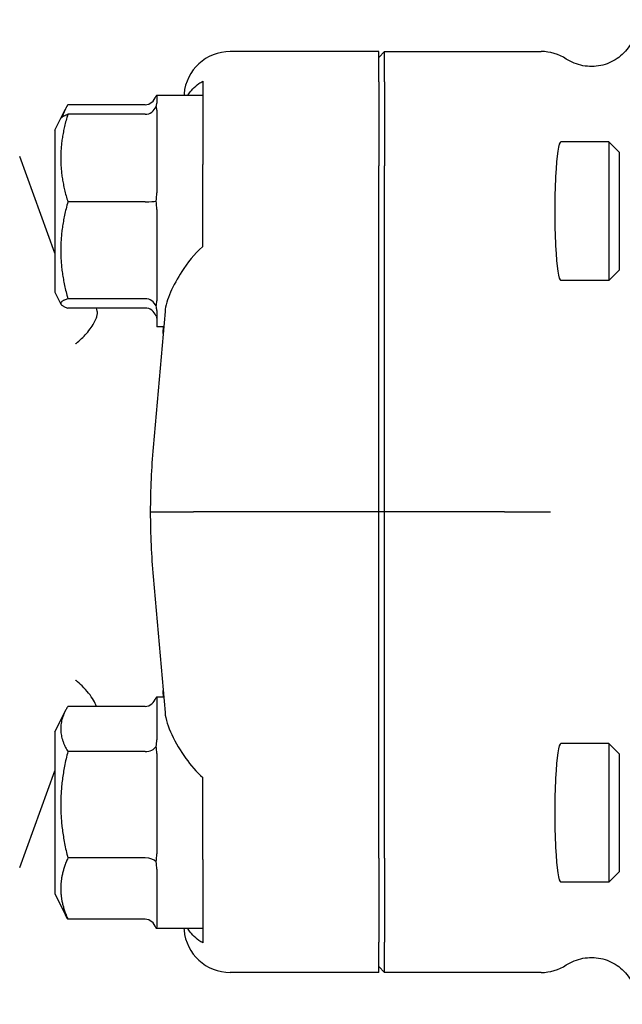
# Model space of a CAD drawing. Header units: inches. Extents: x 18 to 846, y -67 to 561.
# Tile 281 of 656: x 320.29 to 321.92, y 170.56 to 173.22. Entities that reach past the tile are written whole.
import ezdxf

# ---------------------------------------------------------------- set-up
doc = ezdxf.new("R2010")
doc.units = ezdxf.units.IN
doc.header["$LTSCALE"] = 24
doc.header["$MEASUREMENT"] = 0
doc.layers.add('Visible (ANSI)', color=7, linetype='Continuous', lineweight=30)

msp = doc.modelspace()

# ---------------------------------------------------------------- linework, layer by layer
at = {"layer": 'Visible (ANSI)'}
for p, q in [((321.25939, 173.13465), (320.85778, 173.13465)), ((321.27501, 173.13465), (321.25939, 173.11896)), ((321.25939, 173.05287), (321.25939, 173.13465)), ((321.27501, 173.05287), (321.27501, 173.13465)), ((321.27501, 173.13465), (321.69736, 173.13465)), ((321.25939, 173.05287), (321.25939, 172.82561)), ((321.27501, 173.05287), (321.27501, 172.82561)), ((320.78439, 173.03399), (320.78439, 172.96764)), ((320.65939, 173.0159), (320.65939, 172.99545)), ((320.78439, 173.0159), (320.65939, 173.0159)), ((320.73318, 173.02006), (320.73281, 173.0159)), ((320.40049, 172.95435), (320.41293, 172.97924)), ((320.62814, 172.99097), (320.41935, 172.99097)), ((320.65939, 172.9763), (320.65939, 172.75313)), ((320.38439, 172.92215), (320.40049, 172.95435)), ((320.62814, 172.96503), (320.41935, 172.96503)), ((320.78439, 172.95113), (320.78439, 172.82932)), ((320.38439, 172.92215), (320.38439, 172.48465)), ((321.88057, 172.8909), (321.7508, 172.8909)), ((321.88057, 172.8909), (321.88057, 172.5159)), ((321.90939, 172.86208), (321.88057, 172.8909)), ((320.38439, 172.59018), (320.28931, 172.8514)), ((321.90939, 172.54472), (321.90939, 172.86208)), ((320.78439, 172.60846), (320.78439, 172.82932)), ((321.25939, 171.8909), (321.25939, 172.82561)), ((321.27501, 171.8909), (321.27501, 172.82561)), ((320.62814, 172.72856), (320.41935, 172.72856)), ((320.65939, 172.70799), (320.65939, 172.46108)), ((321.90939, 172.54472), (321.88057, 172.5159)), ((321.88057, 172.5159), (321.7508, 172.5159)), ((320.38439, 172.48465), (320.40049, 172.45244)), ((320.62814, 172.46693), (320.41935, 172.46693)), ((320.62814, 172.44177), (320.41935, 172.44177)), ((320.68177, 172.43253), (320.64964, 172.06521)), ((320.65939, 172.43509), (320.65939, 172.3909)), ((320.67813, 172.3909), (320.65939, 172.3909)), ((320.64203, 171.8909), (320.75891, 171.8909)), ((321.25939, 171.8909), (320.75891, 171.8909)), ((321.27501, 171.8909), (321.25939, 171.8909)), ((321.25939, 170.95618), (321.25939, 171.8909)), ((321.27501, 170.95618), (321.27501, 171.8909)), ((321.59849, 171.8909), (321.27501, 171.8909)), ((321.59849, 171.8909), (321.7231, 171.8909)), ((320.64964, 171.71659), (320.68177, 171.34926)), ((320.65939, 171.3909), (320.65939, 171.27573)), ((320.67813, 171.3909), (320.65939, 171.3909)), ((320.38439, 171.29715), (320.41293, 171.35424)), ((320.62814, 171.36597), (320.41935, 171.36597)), ((320.38439, 171.29715), (320.38439, 170.85965)), ((321.88057, 171.2659), (321.7508, 171.2659)), ((321.88057, 171.2659), (321.88057, 170.8909)), ((321.90939, 171.23708), (321.88057, 171.2659)), ((320.62814, 171.24397), (320.41935, 171.24397)), ((320.65939, 171.23861), (320.65939, 170.96721)), ((321.90939, 170.91972), (321.90939, 171.23708)), ((320.28931, 170.93039), (320.38439, 171.19161)), ((320.78439, 170.95247), (320.78439, 171.17333)), ((320.62814, 170.9564), (320.41935, 170.9564)), ((320.78439, 170.95247), (320.78439, 170.83067)), ((321.25939, 170.95618), (321.25939, 170.72892)), ((321.27501, 170.95618), (321.27501, 170.72892)), ((320.65939, 170.92614), (320.65939, 170.76988)), ((321.90939, 170.91972), (321.88057, 170.8909)), ((321.88057, 170.8909), (321.7508, 170.8909)), ((320.38439, 170.85965), (320.41293, 170.80255)), ((320.78439, 170.81415), (320.78439, 170.7478)), ((320.62814, 170.79082), (320.41935, 170.79082)), ((320.65939, 170.76593), (320.65939, 170.7659)), ((320.78439, 170.7659), (320.65939, 170.7659)), ((320.73281, 170.7659), (320.73318, 170.76173)), ((321.25939, 170.64715), (321.25939, 170.72892)), ((321.27501, 170.64715), (321.27501, 170.72892)), ((321.27501, 170.64715), (321.25939, 170.66283)), ((321.25939, 170.64715), (320.85778, 170.64715)), ((321.69736, 170.64715), (321.27501, 170.64715))]:
    msp.add_line(p, q, dxfattribs=at)
for centre, major_axis, ratio, start_param, end_param in [((320.8577, 173.00917), (0.01094, 0.125), 0.9961657, 0.0869335, 1.5707963), ((321.69641, 173.00917), (0.08906, 0.08906), 0.9924325, 0.206047, 0.7816001), ((320.62814, 173.02692), (0, 0.03595), 0.8693335, 3.1415927, 4.3657422), ((320.62814, 172.99773), (0, -0.0327), 0.9555533, 0, 1.2241495), ((321.7508, 172.7034), (0, 0.1875), 0.0874887, 0, 3.1415927), ((320.62814, 172.7317), (0.03125, 0), 0.1006388, 4.712389, 5.9365385), ((320.62814, 172.43737), (0.03125, 0), 0.9458753, 0.3466468, 1.5707963), ((320.62814, 172.40906), (0, 0.0327), 0.9555533, 5.0590358, 6.2831853), ((320.62814, 171.40192), (0, 0.03595), 0.8693335, 3.1415927, 4.3657422), ((320.62814, 171.26467), (0.03125, 0), 0.662309, 4.712389, 5.9365385), ((321.7508, 171.0784), (0, 0.1875), 0.0874887, 0, 3.1415927), ((320.62814, 170.94115), (0.03125, 0), 0.4879975, 0.3466468, 1.5707963), ((320.62814, 170.75487), (0, 0.03595), 0.8693335, 5.0590358, 6.2831853), ((320.8577, 170.77262), (0.01094, -0.125), 0.9961657, 4.712389, 6.1962518), ((321.69641, 170.77262), (0.08906, -0.08906), 0.9924325, 5.5015852, 6.0771383)]:
    msp.add_ellipse(centre, major_axis=major_axis, ratio=ratio, start_param=start_param, end_param=end_param, dxfattribs=at)
for points, knots in [([(321.95814, 173.22064), (321.95814, 173.22053), (321.95814, 173.22041), (321.9581, 173.20779), (321.95624, 173.19535), (321.94896, 173.17141), (321.94358, 173.16004), (321.9276, 173.13614), (321.91605, 173.1245), (321.88924, 173.10639), (321.87428, 173.10006), (321.84269, 173.09349), (321.82639, 173.09334), (321.79447, 173.09935), (321.77918, 173.10551), (321.7655, 173.11443)], [-0.00086789, -0.00086789, -0.00086789, -0.00086789, 0, 0, 0.09531558, 0.09531558, 0.19062212, 0.19062212, 0.31443959, 0.31443959, 0.43721613, 0.43721613, 0.56039909, 0.56039909, 0.68483756, 0.68483756, 0.68483756, 0.68483756]), ([(320.74315, 173.01589), (320.75108, 173.02912), (320.76168, 173.0399), (320.77666, 173.05029), (320.78038, 173.05259), (320.78439, 173.05473)], [0.72464195, 0.72464195, 0.72464195, 0.72464195, 0.90366002, 0.90366002, 0.95550669, 0.95550669, 0.95550669, 0.95550669]), ([(320.78439, 172.60846), (320.78385, 172.60801), (320.78331, 172.60756), (320.76143, 172.58886), (320.74174, 172.56244), (320.71572, 172.52261), (320.70475, 172.50315), (320.68849, 172.46587), (320.68313, 172.44803), (320.68177, 172.43253)], [1.27338526, 1.27338526, 1.27338526, 1.27338526, 1.27873688, 1.27873688, 1.4959744, 1.4959744, 1.66977331, 1.66977331, 1.84048199, 1.84048199, 1.84048199, 1.84048199]), ([(320.44094, 172.34553), (320.4411, 172.34566), (320.44126, 172.34579), (320.45212, 172.35464), (320.46147, 172.36377), (320.47919, 172.38403), (320.48666, 172.39488), (320.49423, 172.40945), (320.49612, 172.41398), (320.4983, 172.42114), (320.49888, 172.42393), (320.49937, 172.42917), (320.49926, 172.43159), (320.49879, 172.43377)], [-0.0020759, -0.0020759, -0.0020759, -0.0020759, 0, 0, 0.13981454, 0.13981454, 0.31147859, 0.31147859, 0.39681645, 0.39681645, 0.45847322, 0.45847322, 0.52204096, 0.52204096, 0.52204096, 0.52204096]), ([(320.49663, 171.36597), (320.49486, 171.37106), (320.4922, 171.37666), (320.4816, 171.39471), (320.4712, 171.4081), (320.45263, 171.42629), (320.44721, 171.43115), (320.44125, 171.43601), (320.4411, 171.43614), (320.44094, 171.43627)], [0.14074754, 0.14074754, 0.14074754, 0.14074754, 0.24187268, 0.24187268, 0.44609948, 0.44609948, 0.52177136, 0.52177136, 0.52382638, 0.52382638, 0.52382638, 0.52382638]), ([(320.67785, 171.3909), (320.67772, 171.393), (320.67758, 171.39506), (320.67717, 171.40123), (320.67688, 171.40518), (320.67656, 171.4089)], [0.444334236, 0.444334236, 0.444334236, 0.444334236, 0.473337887, 0.473337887, 0.533365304, 0.533365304, 0.533365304, 0.533365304]), ([(320.68177, 171.34926), (320.68333, 171.33143), (320.69009, 171.31084), (320.71034, 171.26791), (320.72387, 171.24553), (320.7507, 171.20807), (320.76694, 171.18781), (320.78439, 171.17333)], [0.51551539, 0.51551539, 0.51551539, 0.51551539, 0.71204276, 0.71204276, 0.91166133, 0.91166133, 1.08359589, 1.08359589, 1.08359589, 1.08359589]), ([(320.78439, 170.72706), (320.78042, 170.72918), (320.77673, 170.73146), (320.76174, 170.74183), (320.7511, 170.75264), (320.74315, 170.7659)], [1.3958264, 1.3958264, 1.3958264, 1.3958264, 1.44717623, 1.44717623, 1.62669993, 1.62669993, 1.62669993, 1.62669993]), ([(321.7655, 170.66736), (321.77918, 170.67628), (321.79447, 170.68244), (321.82639, 170.68845), (321.84269, 170.68831), (321.87428, 170.68174), (321.88924, 170.67541), (321.91605, 170.65729), (321.9276, 170.64566), (321.94358, 170.62175), (321.94896, 170.61038), (321.95624, 170.58645), (321.9581, 170.574), (321.95814, 170.56138), (321.95814, 170.56127), (321.95814, 170.56115)], [0, 0, 0, 0, 0.1244099, 0.1244099, 0.24756458, 0.24756458, 0.37031292, 0.37031292, 0.49410196, 0.49410196, 0.58938662, 0.58938662, 0.68468031, 0.68468031, 0.685548, 0.685548, 0.685548, 0.685548])]:
    msp.add_open_spline(points, degree=3, knots=knots, dxfattribs=at)
for points, weights in [([(320.78439, 173.05473), (320.78439, 173.04443), (320.78439, 173.03399)], [0.999914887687, 0.999912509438, 0.999993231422]), ([(320.41935, 172.99097), (320.40915, 172.97374), (320.40442, 172.95828)], [1.04422863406, 1.08531429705, 1.10550107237]), ([(320.41935, 172.96503), (320.38327, 172.84679), (320.41935, 172.72856)], [1.04422863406, 1.20577136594, 1.04422863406]), ([(320.40049, 172.95435), (320.40297, 172.95932), (320.41935, 172.96503)], [1.12285543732, 1.11183872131, 1.04422863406]), ([(320.41935, 172.72856), (320.38327, 172.59774), (320.41935, 172.46693)], [1.04422863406, 1.20577136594, 1.04422863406]), ([(320.41935, 172.46693), (320.38327, 172.45435), (320.41935, 172.44177)], [1.04422863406, 1.20577136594, 1.04422863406]), ([(320.41935, 171.36597), (320.38327, 171.30497), (320.41935, 171.24397)], [1.04422863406, 1.20577136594, 1.04422863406]), ([(320.41935, 171.24397), (320.38327, 171.10019), (320.41935, 170.9564)], [1.04422863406, 1.20577136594, 1.04422863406]), ([(320.41935, 170.9564), (320.38327, 170.87361), (320.41935, 170.79082)], [1.04422863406, 1.20577136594, 1.04422863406]), ([(320.41935, 170.79082), (320.4158, 170.79682), (320.41293, 170.80255)], [1.04422863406, 1.05817173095, 1.06970791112]), ([(320.78439, 170.7478), (320.78439, 170.73736), (320.78439, 170.72706)], [0.999993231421, 0.999912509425, 0.999914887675])]:
    msp.add_rational_spline(points, weights, degree=2, dxfattribs=at)
for points in [[(320.65939, 173.01586), (320.65939, 173.01576), (320.6589, 173.01537), (320.65753, 173.01471)], [(320.65753, 172.98662), (320.6589, 172.98983), (320.65939, 172.99288), (320.65939, 172.99545)], [(320.65939, 172.9763), (320.65939, 172.97982), (320.6589, 172.98339), (320.65753, 172.98662)], [(320.78439, 172.96764), (320.78416, 172.9623), (320.78416, 172.95678), (320.78439, 172.95113)], [(320.65753, 172.73063), (320.6589, 172.73823), (320.65939, 172.746), (320.65939, 172.75313)], [(320.65939, 172.70799), (320.65939, 172.71522), (320.6589, 172.72304), (320.65753, 172.73063)], [(320.49879, 172.43377), (320.49814, 172.43675), (320.49757, 172.43941), (320.49706, 172.44177)], [(320.65753, 172.44741), (320.6589, 172.45179), (320.65939, 172.45652), (320.65939, 172.46108)], [(320.65939, 172.43509), (320.65939, 172.43879), (320.6589, 172.44304), (320.65753, 172.44741)], [(320.65753, 172.42018), (320.6589, 172.41696), (320.65939, 172.41392), (320.65939, 172.41134)], [(320.67656, 172.37289), (320.67704, 172.37842), (320.67744, 172.38443), (320.67786, 172.3909)], [(320.64964, 172.06521), (320.64486, 172.01058), (320.64203, 171.95117), (320.64203, 171.8909)], [(320.64203, 171.8909), (320.64203, 171.83062), (320.64486, 171.77121), (320.64964, 171.71659)], [(320.65939, 171.39086), (320.65939, 171.39076), (320.6589, 171.39037), (320.65753, 171.38971)], [(320.65753, 171.25764), (320.6589, 171.26388), (320.65939, 171.27012), (320.65939, 171.27573)], [(320.65939, 171.23861), (320.65939, 171.24481), (320.6589, 171.25139), (320.65753, 171.25764)], [(320.65753, 170.94633), (320.6589, 170.95324), (320.65939, 170.96046), (320.65939, 170.96721)], [(320.65939, 170.92614), (320.65939, 170.93245), (320.6589, 170.93942), (320.65753, 170.94633)], [(320.78439, 170.83067), (320.78416, 170.82501), (320.78416, 170.8195), (320.78439, 170.81415)], [(320.65753, 170.76709), (320.6589, 170.76776), (320.65939, 170.76873), (320.65939, 170.76988)], [(320.65939, 170.76593), (320.65939, 170.76604), (320.6589, 170.76643), (320.65753, 170.76709)]]:
    msp.add_open_spline(points, degree=3, dxfattribs=at)

doc.saveas('drawing.dxf')
